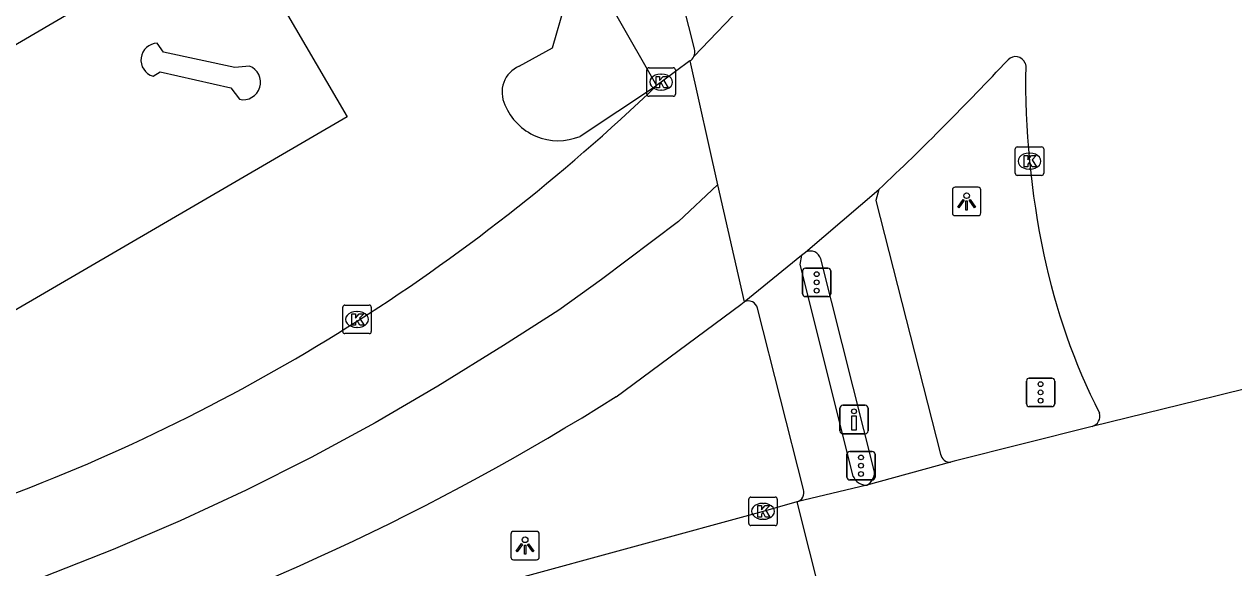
# Model space of a CAD drawing. Extents: x 158352 to 159489, y 383828 to 384597.
# Drawn here: x 159202.73 to 159245.15, y 383975.15 to 383994.23 of the extents above; entities that cross this region are included whole.
import ezdxf

# ---------------------------------------------------------------- set-up
doc = ezdxf.new("R2010")
doc.units = 0
for name, color, linetype in [('IMGEO_Berm_open', 7, 'Continuous'), ('IMGEO_Drukknoppaal', 7, 'Continuous'), ('IMGEO_Fietspad_gesloten', 7, 'Continuous'), ('IMGEO_Kolk', 7, 'Continuous'), ('IMGEO_Lichtpunt', 7, 'Continuous'), ('IMGEO_OVBaan_gesloten', 7, 'Continuous'), ('IMGEO_Rijbaan_lokaal_open', 7, 'Continuous'), ('IMGEO_Rijbaan_regionaal_gesloten', 7, 'Continuous'), ('IMGEO_Verkeersregelinstallatiepaal', 7, 'Continuous'), ('IMGEO_Voetpad_open', 7, 'Continuous')]:
    doc.layers.add(name, color=color, linetype=linetype)

msp = doc.modelspace()

# ---------------------------------------------------------------- linework, layer by layer
at = {"layer": 'IMGEO_Berm_open'}
msp.add_lwpolyline([(159223.492, 383995.894), (159224.035, 383994.935), (159223.465, 383994.593), (159224.906, 383992.08)], dxfattribs=at)
at = {"layer": 'IMGEO_Drukknoppaal'}
for p, q in [((159231.434, 383980.856), (159232.224, 383980.856)), ((159232.224, 383980.856), (159231.434, 383980.856)), ((159231.334, 383979.956), (159231.334, 383980.756)), ((159231.334, 383980.756), (159231.334, 383979.956)), ((159232.324, 383980.756), (159232.324, 383979.956)), ((159232.324, 383979.956), (159232.324, 383980.756)), ((159232.224, 383979.856), (159231.434, 383979.856)), ((159231.434, 383979.856), (159232.224, 383979.856))]:
    msp.add_line(p, q, dxfattribs=at)
msp.add_lwpolyline([(159231.904, 383980.481), (159231.904, 383979.981), (159231.754, 383979.981), (159231.754, 383980.481), (159231.904, 383980.481)], dxfattribs=at)
msp.add_circle((159231.829, 383980.646), 0.085, dxfattribs=at)
for centre, start, end in [((159231.434, 383980.756), 90, 180), ((159231.434, 383980.756), 90, 180), ((159232.224, 383980.756), 0, 90), ((159232.224, 383980.756), 360, 90), ((159231.434, 383979.956), 180, 270), ((159231.434, 383979.956), 180, 270), ((159232.224, 383979.956), 270, 0), ((159232.224, 383979.956), 270, 0)]:
    msp.add_arc(centre, 0.1, start, end, dxfattribs=at)
at = {"layer": 'IMGEO_Fietspad_gesloten'}
for points in [[(159232.706, 383988.435), (159232.595, 383988.045), (159234.866, 383979.139)], [(159232.554, 383978.52), (159230.666, 383985.992)]]:
    msp.add_lwpolyline(points, dxfattribs=at)
for centre, radius, start, end in [((159230.298, 383985.889), 0.382, 15.6495, 115.5112), ((159235.195, 383979.189), 0.332, 188.6129, 273.6693), ((159232.013, 383978.52), 0.541, 299.8198, 359.9563)]:
    msp.add_arc(centre, radius, start, end, dxfattribs=at)
at = {"layer": 'IMGEO_Kolk'}
for p, q in [((159224.641, 383992.701), (159225.493, 383992.701)), ((159224.566, 383991.775), (159224.566, 383992.627)), ((159225.054, 383992.481), (159225.079, 383992.481)), ((159225.567, 383992.627), (159225.567, 383991.775)), ((159225.077, 383991.921), (159225.052, 383991.921)), ((159225.493, 383991.701), (159224.641, 383991.701)), ((159237.482, 383989), (159237.482, 383989.852)), ((159237.557, 383989.926), (159238.409, 383989.926)), ((159237.97, 383989.706), (159237.995, 383989.706)), ((159238.483, 383989.852), (159238.483, 383989)), ((159238.409, 383988.926), (159237.557, 383988.926)), ((159237.993, 383989.146), (159237.968, 383989.146)), ((159213.901, 383983.445), (159213.901, 383984.297)), ((159213.976, 383984.371), (159214.828, 383984.371)), ((159214.902, 383984.297), (159214.902, 383983.445)), ((159214.389, 383984.151), (159214.414, 383984.151)), ((159214.828, 383983.371), (159213.976, 383983.371)), ((159214.412, 383983.591), (159214.387, 383983.591)), ((159228.139, 383976.709), (159228.139, 383977.561)), ((159228.214, 383977.635), (159229.066, 383977.635)), ((159228.627, 383977.415), (159228.652, 383977.415)), ((159229.14, 383977.561), (159229.14, 383976.709)), ((159229.066, 383976.635), (159228.214, 383976.635)), ((159228.65, 383976.855), (159228.625, 383976.855))]:
    msp.add_line(p, q, dxfattribs=at)
for points in [[(159224.641, 383992.701), (159225.493, 383992.701)], [(159224.566, 383991.775), (159224.566, 383992.627)], [(159224.887, 383992.401), (159225.01, 383992.401), (159225.01, 383992.25), (159225.14, 383992.401), (159225.304, 383992.401), (159225.158, 383992.25), (159225.311, 383992.001), (159225.159, 383992.001), (159225.074, 383992.165), (159225.01, 383992.098), (159225.01, 383992.001), (159224.887, 383992.001), (159224.887, 383992.401)], [(159225.567, 383992.627), (159225.567, 383991.775)], [(159225.493, 383991.701), (159224.641, 383991.701)], [(159237.482, 383989), (159237.482, 383989.852)], [(159237.557, 383989.926), (159238.409, 383989.926)], [(159238.483, 383989.852), (159238.483, 383989)], [(159237.803, 383989.626), (159237.926, 383989.626), (159237.926, 383989.475), (159238.056, 383989.626), (159238.22, 383989.626), (159238.074, 383989.475), (159238.227, 383989.226), (159238.075, 383989.226), (159237.99, 383989.39), (159237.926, 383989.323), (159237.926, 383989.226), (159237.803, 383989.226), (159237.803, 383989.626)], [(159238.409, 383988.926), (159237.557, 383988.926)], [(159213.901, 383983.445), (159213.901, 383984.297)], [(159213.976, 383984.371), (159214.828, 383984.371)], [(159214.902, 383984.297), (159214.902, 383983.445)], [(159214.222, 383984.071), (159214.345, 383984.071), (159214.345, 383983.92), (159214.475, 383984.071), (159214.639, 383984.071), (159214.493, 383983.92), (159214.646, 383983.671), (159214.494, 383983.671), (159214.409, 383983.835), (159214.345, 383983.768), (159214.345, 383983.671), (159214.222, 383983.671), (159214.222, 383984.071)], [(159214.828, 383983.371), (159213.976, 383983.371)], [(159228.139, 383976.709), (159228.139, 383977.561)], [(159228.214, 383977.635), (159229.066, 383977.635)], [(159229.14, 383977.561), (159229.14, 383976.709)], [(159228.46, 383977.335), (159228.583, 383977.335), (159228.583, 383977.184), (159228.713, 383977.335), (159228.877, 383977.335), (159228.731, 383977.184), (159228.884, 383976.935), (159228.732, 383976.935), (159228.647, 383977.099), (159228.583, 383977.032), (159228.583, 383976.935), (159228.46, 383976.935), (159228.46, 383977.335)], [(159229.066, 383976.635), (159228.214, 383976.635)]]:
    msp.add_lwpolyline(points, dxfattribs=at)
for centre, start, end in [((159224.643, 383992.625), 91.552, 178.448), ((159224.643, 383992.625), 91.552, 178.448), ((159225.491, 383992.625), 1.552, 88.448), ((159225.491, 383992.625), 1.552, 88.448), ((159224.643, 383991.777), 181.552, 268.448), ((159224.643, 383991.777), 181.552, 268.448), ((159225.491, 383991.777), 271.552, 358.448), ((159225.491, 383991.777), 271.552, 358.448), ((159237.559, 383989.85), 91.552, 178.448), ((159237.559, 383989.85), 91.552, 178.448), ((159238.407, 383989.85), 1.552, 88.448), ((159238.407, 383989.85), 1.552, 88.448), ((159237.559, 383989.002), 181.552, 268.448), ((159237.559, 383989.002), 181.552, 268.448), ((159238.407, 383989.002), 271.552, 358.448), ((159238.407, 383989.002), 271.552, 358.448), ((159213.978, 383984.295), 91.552, 178.448), ((159213.978, 383984.295), 91.552, 178.448), ((159214.826, 383984.295), 1.552, 88.448), ((159214.826, 383984.295), 1.552, 88.448), ((159213.978, 383983.447), 181.552, 268.448), ((159213.978, 383983.447), 181.552, 268.448), ((159214.826, 383983.447), 271.552, 358.448), ((159214.826, 383983.447), 271.552, 358.448), ((159228.216, 383977.559), 91.552, 178.448), ((159228.216, 383977.559), 91.552, 178.448), ((159229.064, 383977.559), 1.552, 88.448), ((159229.064, 383977.559), 1.552, 88.448), ((159228.216, 383976.711), 181.552, 268.448), ((159228.216, 383976.711), 181.552, 268.448), ((159229.064, 383976.711), 271.552, 358.448), ((159229.064, 383976.711), 271.552, 358.448)]:
    msp.add_arc(centre, 0.0765, start, end, dxfattribs=at)
for centre, major_axis, ratio, start_param, end_param in [((159225.053, 383992.201), (-0.387, 0.002), 0.722429, 4.712389, 7.853982), ((159225.078, 383992.201), (-0.39, 0.002), 0.717154, 1.570796, 4.712389), ((159237.969, 383989.426), (-0.387, 0.002), 0.722429, 4.712389, 7.853982), ((159237.994, 383989.426), (-0.39, 0.002), 0.717154, 1.570796, 4.712389), ((159214.388, 383983.871), (-0.387, 0.002), 0.722429, 4.712389, 7.853982), ((159214.413, 383983.871), (-0.39, 0.002), 0.717154, 1.570796, 4.712389), ((159228.626, 383977.135), (-0.387, 0.002), 0.722429, 4.712389, 7.853982), ((159228.651, 383977.135), (-0.39, 0.002), 0.717154, 1.570796, 4.712389)]:
    msp.add_ellipse(centre, major_axis=major_axis, ratio=ratio, start_param=start_param, end_param=end_param, dxfattribs=at)
at = {"layer": 'IMGEO_Lichtpunt'}
for p, q in [((159235.281, 383988.414), (159235.281, 383987.607)), ((159235.281, 383988.414), (159235.281, 383987.607)), ((159236.183, 383988.509), (159235.375, 383988.509)), ((159236.183, 383988.509), (159235.375, 383988.509)), ((159236.277, 383987.607), (159236.277, 383988.414)), ((159236.277, 383987.607), (159236.277, 383988.414)), ((159235.375, 383987.513), (159236.183, 383987.513)), ((159235.375, 383987.513), (159236.183, 383987.513)), ((159219.795, 383976.337), (159219.795, 383975.53)), ((159219.795, 383976.337), (159219.795, 383975.53)), ((159220.697, 383976.432), (159219.889, 383976.432)), ((159220.697, 383976.432), (159219.889, 383976.432)), ((159220.791, 383975.53), (159220.791, 383976.337)), ((159220.791, 383975.53), (159220.791, 383976.337)), ((159219.889, 383975.436), (159220.697, 383975.436)), ((159219.889, 383975.436), (159220.697, 383975.436))]:
    msp.add_line(p, q, dxfattribs=at)
for points in [[(159235.655, 383988.078), (159235.694, 383988.05), (159235.506, 383987.788), (159235.468, 383987.815), (159235.655, 383988.078)], [(159235.757, 383988.03), (159235.804, 383988.03), (159235.804, 383987.708), (159235.757, 383987.708), (159235.757, 383988.03)], [(159235.867, 383988.05), (159235.905, 383988.077), (159236.092, 383987.815), (159236.053, 383987.787), (159235.867, 383988.05)], [(159220.169, 383976.001), (159220.208, 383975.973), (159220.02, 383975.711), (159219.982, 383975.738), (159220.169, 383976.001)], [(159220.271, 383975.953), (159220.318, 383975.953), (159220.318, 383975.631), (159220.271, 383975.631), (159220.271, 383975.953)], [(159220.381, 383975.973), (159220.419, 383976), (159220.606, 383975.738), (159220.567, 383975.71), (159220.381, 383975.973)]]:
    msp.add_lwpolyline(points, dxfattribs=at)
for centre in [(159235.78, 383988.212), (159220.294, 383976.135)]:
    msp.add_circle(centre, 0.0994, dxfattribs=at)
for centre, start, end in [((159235.375, 383988.414), 90, 180), ((159235.375, 383988.414), 90, 180), ((159236.183, 383988.414), 0, 90), ((159236.183, 383988.414), 0, 90), ((159235.375, 383987.607), 180, 270), ((159235.375, 383987.607), 180, 270), ((159236.183, 383987.607), 270, 0), ((159236.183, 383987.607), 270, 360), ((159219.889, 383976.337), 90, 180), ((159219.889, 383976.337), 90, 180), ((159220.697, 383976.337), 0, 90), ((159220.697, 383976.337), 0, 90), ((159219.889, 383975.53), 180, 270), ((159219.889, 383975.53), 180, 270), ((159220.697, 383975.53), 270, 0), ((159220.697, 383975.53), 270, 360)]:
    msp.add_arc(centre, 0.0946, start, end, dxfattribs=at)
at = {"layer": 'IMGEO_OVBaan_gesloten'}
for points in [[(159248.804, 383982.223), (159245.799, 383981.488), (159244.518, 383981.175), (159240.179, 383980.114)], [(159240.179, 383980.114), (159235.346, 383978.893), (159235.216, 383978.857)], [(159235.216, 383978.857), (159232.282, 383978.051)], [(159232.282, 383978.051), (159229.826, 383977.466)], [(159229.826, 383977.466), (159228.64, 383977.134), (159219.732, 383974.693), (159219.77, 383974.497)], [(159229.826, 383977.466), (159230.686, 383974.033)]]:
    msp.add_lwpolyline(points, dxfattribs=at)
at = {"layer": 'IMGEO_Rijbaan_lokaal_open'}
for points in [[(159182.142, 383981.649), (159209.99, 383997.948), (159214.05, 383990.983), (159190.411, 383977.201)], [(159220.085, 383992.757), (159221.253, 383993.407), (159221.687, 383994.896), (159223.492, 383995.894)], [(159210.625, 383992.763), (159210.116, 383992.717), (159207.612, 383993.255), (159207.396, 383993.57)], [(159207.247, 383992.403), (159207.5, 383992.556), (159209.978, 383991.993), (159210.275, 383991.597)], [(159224.906, 383992.08), (159224.866, 383992.05), (159222.222, 383990.294)]]:
    msp.add_lwpolyline(points, dxfattribs=at)
for centre, radius, start, end in [((159207.421, 383992.974), 0.597, 92.3977, 253.0502), ((159210.409, 383992.192), 0.61, 257.3606, 69.2229), ((159220.483, 383991.843), 0.997, 113.522, 206.2948), ((159221.459, 383992.163), 2.019, 202.1845, 292.2086)]:
    msp.add_arc(centre, radius, start, end, dxfattribs=at)
at = {"layer": 'IMGEO_Rijbaan_regionaal_gesloten'}
for points in [[(159228.118, 383995.098), (159226.213, 383993.094)], [(159226.073, 383992.943), (159225.067, 383992.201), (159224.906, 383992.08)], [(159226.073, 383992.943), (159227.047, 383988.599)], [(159237.83, 383992.861), (159237.853, 383992.76)], [(159227.047, 383988.599), (159225.68, 383987.305), (159222.975, 383985.277), (159221.473, 383984.194), (159219.536, 383982.954), (159217.24, 383981.527), (159215.033, 383980.245), (159212.788, 383979.03), (159210.508, 383977.883), (159208.194, 383976.805), (159205.85, 383975.797), (159202.97, 383974.661)], [(159227.047, 383988.599), (159227.977, 383984.484)], [(159230.133, 383986.234), (159232.706, 383988.435)], [(159227.977, 383984.484), (159229.993, 383986.12)], [(159229.993, 383986.12), (159230.133, 383986.234)], [(159223.487, 383981.159), (159227.863, 383984.392), (159227.977, 383984.484)]]:
    msp.add_lwpolyline(points, dxfattribs=at)
for centre, radius, start, end in [((159225.893, 383993.25), 0.356, 300.3627, 333.9669), ((159237.491, 383992.732), 0.362, 20.8567, 135.9354), ((159162.314, 384062.981), 102.529, 313.35845, 316.94464), ((159267.202, 383992.249), 29.354, 179.0019, 192.0095), ((159178.505, 384040.198), 66.846, 290.3516, 313.95897), ((159260.136, 383990.6), 22.099, 191.6398, 206.9531), ((159176.289, 384056.099), 88.564, 287.70673, 302.20347), ((159240.073, 383980.478), 0.379, 286.2154, 16.1536)]:
    msp.add_arc(centre, radius, start, end, dxfattribs=at)
at = {"layer": 'IMGEO_Verkeersregelinstallatiepaal'}
for p, q in [((159230.025, 383984.771), (159230.025, 383985.571)), ((159230.025, 383985.571), (159230.025, 383984.771)), ((159230.125, 383985.671), (159230.915, 383985.671)), ((159230.915, 383985.671), (159230.125, 383985.671)), ((159231.015, 383985.571), (159231.015, 383984.771)), ((159231.015, 383984.771), (159231.015, 383985.571)), ((159230.915, 383984.671), (159230.125, 383984.671)), ((159230.125, 383984.671), (159230.915, 383984.671)), ((159237.878, 383980.909), (159237.878, 383981.709)), ((159237.878, 383981.709), (159237.878, 383980.909)), ((159237.978, 383981.809), (159238.768, 383981.809)), ((159238.768, 383981.809), (159237.978, 383981.809)), ((159238.868, 383981.709), (159238.868, 383980.909)), ((159238.868, 383980.909), (159238.868, 383981.709)), ((159238.768, 383980.809), (159237.978, 383980.809)), ((159237.978, 383980.809), (159238.768, 383980.809)), ((159231.581, 383978.337), (159231.581, 383979.137)), ((159231.581, 383979.137), (159231.581, 383978.337)), ((159231.681, 383979.237), (159232.471, 383979.237)), ((159232.471, 383979.237), (159231.681, 383979.237)), ((159232.571, 383979.137), (159232.571, 383978.337)), ((159232.571, 383978.337), (159232.571, 383979.137)), ((159232.471, 383978.237), (159231.681, 383978.237)), ((159231.681, 383978.237), (159232.471, 383978.237))]:
    msp.add_line(p, q, dxfattribs=at)
for centre in [(159230.52, 383985.461), (159230.52, 383985.171), (159230.52, 383984.881), (159238.373, 383981.599), (159238.373, 383981.309), (159238.373, 383981.019), (159232.076, 383979.027), (159232.076, 383978.737), (159232.076, 383978.447)]:
    msp.add_circle(centre, 0.085, dxfattribs=at)
for centre, start, end in [((159230.125, 383985.571), 90, 180), ((159230.125, 383985.571), 90, 180), ((159230.915, 383985.571), 0, 90), ((159230.915, 383985.571), 360, 90), ((159230.125, 383984.771), 180, 270), ((159230.125, 383984.771), 180, 270), ((159230.915, 383984.771), 270, 0), ((159230.915, 383984.771), 270, 0), ((159237.978, 383981.709), 90, 180), ((159237.978, 383981.709), 90, 180), ((159238.768, 383981.709), 0, 90), ((159238.768, 383981.709), 360, 90), ((159237.978, 383980.909), 180, 270), ((159237.978, 383980.909), 180, 270), ((159238.768, 383980.909), 270, 0), ((159238.768, 383980.909), 270, 0), ((159231.681, 383979.137), 90, 180), ((159231.681, 383979.137), 90, 180), ((159232.471, 383979.137), 0, 90), ((159232.471, 383979.137), 360, 90), ((159231.681, 383978.337), 180, 270), ((159231.681, 383978.337), 180, 270), ((159232.471, 383978.337), 270, 0), ((159232.471, 383978.337), 270, 0)]:
    msp.add_arc(centre, 0.1, start, end, dxfattribs=at)
at = {"layer": 'IMGEO_Voetpad_open'}
for points in [[(159226.233, 383993.366), (159221.981, 384010.151)], [(159229.993, 383986.12), (159229.926, 383985.798), (159231.794, 383978.375)], [(159230.06, 383977.9), (159228.447, 383984.264)]]:
    msp.add_lwpolyline(points, dxfattribs=at)
for centre, radius, start, end in [((159225.894, 383993.254), 0.357, 333.336, 18.2533), ((159228.124, 383984.186), 0.332, 13.539, 116.2938), ((159232.288, 383978.59), 0.539, 203.4985, 269.3384), ((159229.73, 383977.798), 0.346, 286.1779, 17.1576)]:
    msp.add_arc(centre, radius, start, end, dxfattribs=at)

doc.saveas('drawing.dxf')
